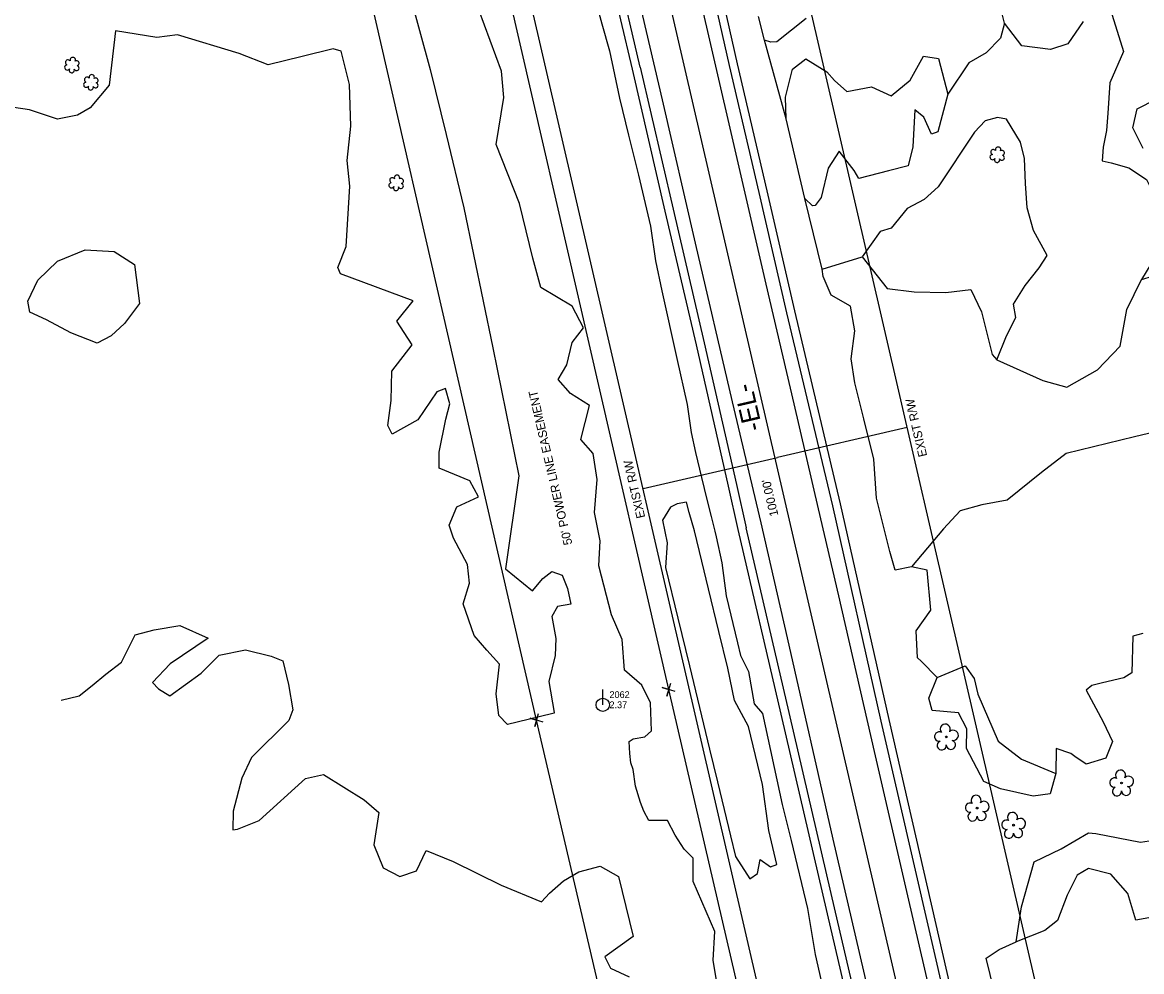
# Model space of a CAD drawing. Extents: x 3040896 to 3051146, y 687568 to 732976.
# Drawn here: x 3046065.2 to 3046478, y 710876.7 to 711226.8 of the extents above; entities that cross this region are included whole.
import ezdxf

# ---------------------------------------------------------------- set-up
doc = ezdxf.new("R2010")
doc.units = 0
for name, color, linetype in [('Exist Horizontal Alignment', 7, 'Continuous'), ('Exist Horizontal Alignment Direction Label', 7, 'Continuous'), ('Exist Property Corner CELL', 7, 'Continuous'), ('Exist Right of Way Easement Line', 7, 'Continuous'), ('Exist Right of Way Easement Line Text', 7, 'Continuous'), ('Exist Right of Way Line', 7, 'Continuous'), ('Exist Right of Way Line Text', 7, 'Continuous'), ('Exist Right of Way Width CELL', 7, 'Continuous'), ('Exist Roads EOP', 7, 'Continuous'), ('Exist Roads EOT', 7, 'Continuous'), ('Exist Utilities Power Pole CELL', 7, 'Continuous'), ('Exist Utilities Power Pole Cogo Elevation', 7, 'Continuous'), ('Exist Utilities Power Pole Cogo Number', 7, 'Continuous'), ('Exist Utilities Telephone UG Cable', 7, 'Continuous'), ('Exist Utilities Telephone UG FO', 7, 'Continuous'), ('Exist Vegetation Hedge Row', 7, 'Continuous'), ('Exist Vegetation Shrub CELL', 7, 'Continuous'), ('Exist Vegetation Tree CELL', 7, 'Continuous'), ('Exist Vegetation Woods Line', 7, 'Continuous')]:
    doc.layers.add(name, color=color, linetype=linetype)

# ---------------------------------------------------------------- blocks, each defined once
blk = doc.blocks.new('EXIST UTILITIES POWER POLE')
at = {"layer": 'Exist Utilities Power Pole CELL'}
for q in [(0, 0.1125), (0, 0)]:
    blk.add_line((0, 0), q, dxfattribs=at)
blk.add_circle((0, 0), 0.049, dxfattribs=at)

msp = doc.modelspace()

# ---------------------------------------------------------------- linework, layer by layer
at = {"layer": 'Exist Horizontal Alignment'}
msp.add_line((3046766.27, 709235.61), (3045901.56, 712973.77), dxfattribs=at)
at = {"layer": 'Exist Property Corner CELL'}
for p, q in [((3046303.59, 710980.75), (3046303.59, 710980.75)), ((3046254.87, 710969.48), (3046254.87, 710969.48))]:
    msp.add_line(p, q, dxfattribs=at)
for points in [[(3046305.98, 710980.04), (3046301.19, 710981.47), (3046303.59, 710980.75), (3046302.87, 710978.36), (3046304.31, 710983.15)], [(3046257.27, 710968.77), (3046252.48, 710970.2), (3046254.87, 710969.48), (3046254.16, 710967.09), (3046255.59, 710971.88)]]:
    msp.add_lwpolyline(points, dxfattribs=at)
at = {"layer": 'Exist Right of Way Easement Line'}
for points in [[(3047311.08, 706704.36), (3047238.47, 707011.6), (3047165.1, 707317.98), (3047091.74, 707623), (3047017.1, 707928.7), (3046944.37, 708234.99), (3046873.34, 708542.46), (3046800.68, 708848.44), (3046725.3, 709163.99), (3046654.17, 709471.68), (3046584.31, 709774.26), (3046514.1, 710076.47), (3046443.92, 710377.63), (3046373.52, 710680.16), (3046303.59, 710980.75), (3046233.77, 711284.19), (3046162.88, 711585.07), (3046091.66, 711887.82), (3046022.74, 712188.37), (3045953.13, 712491.09)], [(3047262.41, 706692.92), (3047189.83, 707000.03), (3047116.48, 707306.32), (3047043.15, 707611.22), (3046968.48, 707916.99), (3046895.68, 708223.59), (3046824.66, 708531.06), (3046752.04, 708836.86), (3046676.62, 709152.56), (3046605.45, 709460.43), (3046535.6, 709762.97), (3046465.4, 710065.14), (3046395.22, 710366.28), (3046324.82, 710668.82), (3046254.87, 710969.48), (3046185.08, 711272.85), (3046114.21, 711573.61), (3046042.96, 711876.5), (3045974.01, 712177.18), (3045904.41, 712479.85)]]:
    msp.add_lwpolyline(points, dxfattribs=at)
at = {"layer": 'Exist Right of Way Line'}
for p, q in [((3046814.98, 709246.88), (3045950.27, 712985.04)), ((3046717.56, 709224.35), (3045852.84, 712962.5))]:
    msp.add_line(p, q, dxfattribs=at)
at = {"layer": 'Exist Right of Way Width CELL'}
for p in [(3046391.54, 711077.44), (3046294.11, 711054.9)]:
    msp.add_line(p, (3046343.69, 711066.37), dxfattribs=at)
at = {"layer": 'Exist Roads EOP'}
for points in [[(3046364.05, 711048.52), (3046347.1, 711119.73), (3046336.91, 711164.01), (3046326.04, 711210.89), (3046313.91, 711264.41), (3046303.56, 711308.86), (3046291.36, 711362.53), (3046280.63, 711408.82), (3046269.52, 711455.57), (3046257.4, 711508), (3046246.92, 711553.41)], [(3046293.09, 711210.25), (3046284.51, 711246.8), (3046278.84, 711271.12), (3046272.6, 711298.14), (3046266.98, 711323.46), (3046259.37, 711356.96), (3046252.88, 711384.03), (3046244.09, 711422.28), (3046235.74, 711458.88), (3046226.52, 711499.27), (3046215.63, 711545.29)], [(3046293.09, 711210.25), (3046305.24, 711157.9), (3046316.69, 711108.57), (3046328.51, 711056.37), (3046332.17, 711040.44)], [(3046473.53, 710571.76), (3046452.28, 710663.49), (3046431.6, 710753.45), (3046406.09, 710863.92), (3046381.92, 710969.08), (3046364.05, 711048.52)], [(3046442.38, 710563.43), (3046425.99, 710635.1), (3046409.54, 710706.32), (3046396.7, 710761.72), (3046381.06, 710830.14), (3046365.04, 710898.65), (3046347.95, 710972.32), (3046332.17, 711040.44)]]:
    msp.add_lwpolyline(points, dxfattribs=at)
at = {"layer": 'Exist Roads EOT'}
for points in [[(3046358.79, 711047.42), (3046349.78, 711086.11), (3046339.51, 711130.21), (3046327.36, 711183.05), (3046314.21, 711240.08), (3046300.98, 711298.33), (3046287.15, 711357.11), (3046273.07, 711417.59), (3046262.72, 711462.61), (3046252.25, 711509.28), (3046242.2, 711552.73)], [(3046337.71, 711042.18), (3046327.13, 711086.83), (3046313.42, 711145.42), (3046301.24, 711198.3), (3046289.53, 711248.76), (3046278.95, 711294.6), (3046267.98, 711342.53), (3046254.89, 711399.27), (3046243.21, 711449.7), (3046234.47, 711488.03), (3046225.02, 711529.62), (3046220.95, 711547.38)], [(3046468.72, 710570.26), (3046452.54, 710640.2), (3046440.13, 710694.83), (3046428.86, 710743.3), (3046415.38, 710802.75), (3046402.33, 710859.03), (3046391.71, 710904.72), (3046379.45, 710957.93), (3046366.28, 711015.26), (3046358.79, 711047.42)], [(3046447.35, 710565.4), (3046431.22, 710635.91), (3046412.13, 710718.83), (3046397.3, 710782.98), (3046381.17, 710852.52), (3046364.22, 710925.6), (3046347.35, 710999.78), (3046337.71, 711042.18)]]:
    msp.add_lwpolyline(points, dxfattribs=at)
at = {"layer": 'Exist Utilities Telephone UG Cable'}
for points in [[(3046290.17, 711209.56), (3046281.59, 711246.11), (3046275.92, 711270.44), (3046269.68, 711297.48), (3046264.05, 711322.8), (3046256.45, 711356.28), (3046249.96, 711383.34), (3046241.17, 711421.61), (3046232.82, 711458.21), (3046223.6, 711498.59), (3046212.71, 711544.6)], [(3046329.24, 711039.77), (3046325.59, 711055.7), (3046313.77, 711107.9), (3046302.32, 711157.22), (3046290.17, 711209.57)], [(3046439.46, 710562.76), (3046423.06, 710634.43), (3046406.62, 710705.65), (3046393.77, 710761.05), (3046378.14, 710829.47), (3046362.12, 710897.97), (3046345.02, 710971.64), (3046329.24, 711039.76)]]:
    msp.add_lwpolyline(points, dxfattribs=at)
at = {"layer": 'Exist Utilities Telephone UG FO'}
for points in [[(3046366.96, 711049.21), (3046350.02, 711120.41), (3046339.83, 711164.68), (3046328.97, 711211.56), (3046316.83, 711265.09), (3046306.49, 711309.53), (3046294.28, 711363.2), (3046283.56, 711409.51), (3046272.44, 711456.25), (3046260.32, 711508.68), (3046249.84, 711554.08)], [(3046476.45, 710572.44), (3046455.2, 710664.16), (3046434.53, 710754.12), (3046409.01, 710864.6), (3046384.85, 710969.75), (3046366.97, 711049.18)]]:
    msp.add_lwpolyline(points, dxfattribs=at)
at = {"layer": 'Exist Vegetation Hedge Row'}
for points in [[(3046147.99, 711497.17), (3046156.01, 711459.84), (3046158.56, 711435.58), (3046177.64, 711390.63), (3046181.11, 711355.94), (3046187.41, 711329.7), (3046186.06, 711297.01), (3046188.79, 711282.47), (3046192.12, 711269.57), (3046204.57, 711249.98), (3046215.58, 711209.42), (3046221.49, 711185.5), (3046228.04, 711158.47), (3046238.66, 711106.8), (3046248.35, 711059.59), (3046243.4, 711025.29), (3046253.39, 711017.17)], [(3046277.79, 711026.36), (3046278.35, 711035.63), (3046276.21, 711046.08), (3046277.16, 711058.18), (3046275.72, 711067.78), (3046271.11, 711072.99), (3046274.38, 711085.47), (3046267.38, 711089.88), (3046262.84, 711095.06), (3046265.94, 711100.47), (3046267.98, 711108.78), (3046272.15, 711114.2), (3046268, 711122.1), (3046256.4, 711129.03), (3046253.49, 711139.89), (3046248.57, 711159.98), (3046239.99, 711181.82), (3046242.72, 711199.16), (3046241.9, 711208.8), (3046231.42, 711237.17)], [(3046276, 711237.16), (3046278.89, 711226.33), (3046281.78, 711216.27), (3046285.43, 711198.91), (3046288.79, 711185.25), (3046292.47, 711170.4), (3046296.85, 711151.66), (3046298.75, 711138.91), (3046301, 711127.79), (3046306.56, 711102.84), (3046310.4, 711085.84), (3046311.83, 711075.53), (3046313.39, 711068.23), (3046315.67, 711058.99), (3046317.68, 711050.88), (3046319.23, 711044.59), (3046320.6, 711039.11), (3046321.1, 711037.08)], [(3046466.44, 711231.38), (3046466.44, 711231.38), (3046471.29, 711216.07), (3046466.23, 711204.47), (3046465.55, 711193.27), (3046465.02, 711186.99), (3046463.84, 711180.84), (3046463.43, 711175.76), (3046466.71, 711175.01), (3046473.25, 711173.14), (3046479.8, 711168.83), (3046483.53, 711161.18), (3046485.49, 711154.9), (3046485.13, 711143.86), (3046477.9, 711131.95)], [(3046427.43, 711226.5), (3046425.92, 711220.94), (3046420.65, 711215.55), (3046414.23, 711211.87), (3046406.47, 711200.32)], [(3046227.8, 711012.35), (3046230.12, 711019.97), (3046229.32, 711026.89), (3046224.19, 711036.56), (3046222.66, 711041.34), (3046225.49, 711048.12), (3046233.45, 711051.88), (3046230.24, 711057.73), (3046218.86, 711062.35), (3046218.9, 711068.31), (3046221.42, 711080.44), (3046222.9, 711086.1), (3046221.3, 711091.83), (3046218.02, 711090.5), (3046211.06, 711080.28), (3046201.61, 711074.95), (3046199.94, 711078.1), (3046201.24, 711087.4), (3046201.47, 711098.21), (3046209.01, 711107.89), (3046206.04, 711112.39), (3046203.33, 711116.67), (3046209.32, 711124.09), (3046182.53, 711134.12), (3046181.51, 711136.37), (3046184.66, 711144.19), (3046186, 711166.39), (3046184.96, 711175.88), (3046186.34, 711188.56), (3046185.83, 711203.93), (3046182.82, 711216.18), (3046179.84, 711217.1), (3046168.4, 711214.27), (3046155.9, 711211.19), (3046145.21, 711215.29), (3046122.47, 711222.23), (3046114.79, 711221.22), (3046099.52, 711223.64), (3046097.24, 711203.65), (3046090.17, 711195.29), (3046085.55, 711192.59), (3046078.18, 711191.14), (3046067.84, 711194.54), (3046058.69, 711195.95)], [(3046346.87, 711191.25), (3046338.85, 711220.3)], [(3046424.54, 711102.39), (3046428.16, 711111.18), (3046431.52, 711117.96), (3046430.77, 711122.87), (3046435.04, 711129.82), (3046440.18, 711136.32), (3046443.15, 711140.85), (3046438.08, 711150.07), (3046435.76, 711158.41), (3046435.2, 711167.44), (3046434.83, 711176.66), (3046433.34, 711182.67), (3046428.1, 711191.09), (3046424.82, 711191.68), (3046420.29, 711190.56), (3046416.39, 711186.3), (3046402.93, 711166.2), (3046397.83, 711161.44), (3046391.45, 711158.19), (3046385.63, 711150.86), (3046381.57, 711149.74), (3046374.86, 711140.28)], [(3046360.12, 711135.75), (3046353.82, 711161.88)], [(3046092.82, 711108.45), (3046083.09, 711112.29), (3046074.09, 711117.06), (3046067.99, 711119.91), (3046067.22, 711124), (3046070.87, 711131.69), (3046078.11, 711138.78), (3046088.34, 711142.94), (3046099.1, 711142.34), (3046106.51, 711137.52), (3046108.45, 711123.09), (3046102.87, 711115.73), (3046097.99, 711111.23), (3046092.82, 711108.45)], [(3046301.25, 711043.18), (3046303.05, 711034.84), (3046302.44, 711025.7), (3046306.94, 711007.07), (3046311.2, 710989.45), (3046318.6, 710958.79), (3046321.53, 710946.7), (3046323.98, 710936.53), (3046326.34, 710926.77), (3046328.19, 710919.12), (3046333.48, 710910.93), (3046336.34, 710912.84), (3046337.26, 710918.05), (3046341.15, 710915.41), (3046343.47, 710916.19), (3046342.48, 710920.36), (3046340.47, 710928.7), (3046338.14, 710945.75), (3046332.95, 710967.15), (3046327.79, 710976.73), (3046325.32, 710988.6), (3046322.05, 711002.15), (3046318.23, 711017.95), (3046315.79, 711028.06), (3046313.08, 711039.27), (3046311.06, 711046.04), (3046310.13, 711049.87), (3046306.67, 711049.23), (3046304.19, 711048.01), (3046301.25, 711043.18)], [(3046321.1, 711037.08), (3046323.1, 711027.43), (3046324.77, 711015.31), (3046328.95, 710997.98), (3046330.08, 710993.32), (3046332.94, 710987.39), (3046335.14, 710975.49), (3046338.16, 710971.85), (3046345.45, 710938.38), (3046348.67, 710925.05), (3046354.73, 710899.96), (3046357.63, 710883.08), (3046362.26, 710862.51)], [(3046253.39, 711017.17), (3046257.2, 711021.73), (3046260.51, 711024.3), (3046264.23, 711022.87), (3046266.24, 711018), (3046267.46, 711012.27), (3046262.55, 711011.41), (3046260.48, 711007.71), (3046261.93, 710999.52), (3046261.75, 710993.3), (3046259.35, 710983.66), (3046261.28, 710972.3), (3046261.35, 710971.99)], [(3046322.89, 710863.06), (3046319.96, 710880.98), (3046320.61, 710891.49), (3046312.53, 710909.95), (3046312.64, 710918.56), (3046309.22, 710921.93), (3046305.93, 710927.07), (3046303.08, 710932.46), (3046296.27, 710932.41), (3046294.39, 710935.86), (3046293.15, 710939.04), (3046291.31, 710945.12), (3046290.41, 710951.3), (3046289.62, 710953.71), (3046289.24, 710957.17), (3046288.95, 710961.54), (3046290.46, 710962.61), (3046294.79, 710963.31), (3046297.27, 710965.56), (3046296.88, 710975.85), (3046293.65, 710982.31), (3046287.26, 710987.87), (3046286.46, 710999.2), (3046282.44, 711008.28), (3046277.79, 711026.36)], [(3046396.64, 710991.18), (3046395.33, 710992.5), (3046394.88, 711002.37), (3046400.27, 711010), (3046398.88, 711024.76), (3046393.06, 711026)], [(3046261.35, 710971.99), (3046255.75, 710970.64), (3046244.1, 710967.85), (3046240.94, 710971.22), (3046239.89, 710979.13), (3046241.12, 710990.13), (3046236.52, 710995.27), (3046231.87, 711000.65), (3046227.8, 711012.35)], [(3046079.57, 710976.79), (3046086.16, 710978.39), (3046090.94, 710982.29), (3046096.03, 710986.43), (3046101.8, 710990.85), (3046106.76, 711000.97), (3046113.85, 711002.77), (3046123.3, 711004.42), (3046133.68, 710999.67), (3046119.74, 710990.28), (3046113.18, 710983.33), (3046115.36, 710981.02), (3046119.59, 710978.45), (3046131.16, 710986.74), (3046137.75, 710993.39), (3046147.55, 710995.35), (3046157.02, 710993.11), (3046161.27, 710991.3), (3046163.37, 710982.59), (3046165.01, 710973.31), (3046163.49, 710969.31)], [(3046478.37, 711001.47), (3046474.73, 711000.47), (3046474.32, 710986.88), (3046471.45, 710985.08), (3046463.53, 710983.16), (3046459.65, 710982.23), (3046457.51, 710980.56), (3046463.79, 710968.8), (3046467.29, 710961.57), (3046464.76, 710955.41), (3046457.52, 710953.18), (3046453.32, 710956), (3046451.89, 710957.14), (3046446.46, 710959.05)], [(3046402.62, 710985.18), (3046396.64, 710991.18)], [(3046163.49, 710969.31), (3046149.68, 710955.72), (3046146.13, 710948), (3046143, 710935.91), (3046142.78, 710929.06), (3046144.51, 710929.24), (3046152.48, 710932.42), (3046169.62, 710947.95), (3046176.24, 710949.37), (3046191.26, 710940.02), (3046196.63, 710935.36), (3046194.87, 710923.42), (3046198.23, 710914.93), (3046204.43, 710911.84), (3046210.53, 710913.83), (3046214.16, 710921.42), (3046224.07, 710917.29), (3046241.84, 710908.57), (3046256.6, 710902.4), (3046259.62, 710905.61), (3046264.8, 710910.17), (3046270.44, 710913.55), (3046278.31, 710915.63), (3046285.11, 710911.83), (3046290.47, 710889.62), (3046279.98, 710882.22), (3046282.1, 710877.97), (3046288.96, 710874.81)], [(3046446.46, 710959.05), (3046446.34, 710949.79)], [(3046426.53, 710857.57), (3046420.7, 710881.69), (3046425.42, 710884.87), (3046431.69, 710887.65)]]:
    msp.add_lwpolyline(points, dxfattribs=at)
at = {"layer": 'Exist Vegetation Shrub CELL'}
for p, q in [((3046083.55, 711210.88), (3046083.55, 711210.88)), ((3046090.55, 711204.52), (3046090.55, 711204.52)), ((3046424.8, 711177.81), (3046424.8, 711177.81)), ((3046203.14, 711167.43), (3046203.14, 711167.43))]:
    msp.add_line(p, q, dxfattribs=at)
for centre, radius, start, end in [((3046082.07, 711212.01), 0.968, 35.8908, 245.4216), ((3046083.78, 711212.92), 0.99, 334.8391, 200.4717), ((3046085.22, 711211.75), 0.929, 284.4567, 126.0861), ((3046081.75, 711210.18), 0.955, 95.1099, 327.9534), ((3046083.42, 711209.2), 0.984, 151.2797, 21.387), ((3046085.19, 711209.96), 0.937, 204.9913, 73.4601), ((3046088.75, 711203.82), 0.955, 95.1099, 327.9534), ((3046089.07, 711205.65), 0.968, 35.8908, 245.4216), ((3046090.78, 711206.56), 0.99, 334.8391, 200.4717), ((3046092.19, 711203.59), 0.937, 204.9913, 73.4601), ((3046092.22, 711205.39), 0.929, 284.4567, 126.0861), ((3046090.42, 711202.84), 0.984, 151.2797, 21.387), ((3046423.32, 711178.94), 0.968, 35.8908, 245.4216), ((3046425.03, 711179.85), 0.99, 334.8391, 200.4717), ((3046426.47, 711178.68), 0.929, 284.4567, 126.0861), ((3046423, 711177.11), 0.955, 95.1099, 327.9534), ((3046424.67, 711176.13), 0.984, 151.2797, 21.387), ((3046426.44, 711176.88), 0.937, 204.9913, 73.4601), ((3046201.34, 711166.73), 0.955, 95.1099, 327.9534), ((3046201.65, 711168.56), 0.968, 35.8908, 245.4216), ((3046203.37, 711169.48), 0.99, 334.8391, 200.4717), ((3046204.77, 711166.51), 0.937, 204.9913, 73.4601), ((3046204.81, 711168.3), 0.929, 284.4567, 126.0861), ((3046203.01, 711165.75), 0.984, 151.2797, 21.387)]:
    msp.add_arc(centre, radius, start, end, dxfattribs=at)
at = {"layer": 'Exist Vegetation Tree CELL'}
for p, q in [((3046405.95, 710963.26), (3046405.95, 710963.26)), ((3046470.58, 710946.29), (3046470.58, 710946.29)), ((3046417.29, 710937.04), (3046417.29, 710937.04)), ((3046430.74, 710930.72), (3046430.74, 710930.72))]:
    msp.add_line(p, q, dxfattribs=at)
for centre in [(3046405.95, 710963.26), (3046470.58, 710946.29), (3046417.29, 710937.04), (3046430.74, 710930.72)]:
    msp.add_circle(centre, 0.326, dxfattribs=at)
for centre, radius, start, end in [((3046403.35, 710963.41), 1.73, 62.6636, 279.3457), ((3046405.57, 710966.13), 1.86, 330.1651, 219.7134), ((3046408.5, 710963.85), 1.9, 257.1011, 134.1999), ((3046404.25, 710960.14), 1.69, 111.5671, 6.231), ((3046407.63, 710960.36), 1.7, 181.2822, 74.56), ((3046470.19, 710949.17), 1.86, 330.1651, 219.7134), ((3046473.13, 710946.88), 1.9, 257.1011, 134.1999), ((3046467.97, 710946.45), 1.73, 62.6636, 279.3457), ((3046468.87, 710943.17), 1.69, 111.5671, 6.231), ((3046472.25, 710943.39), 1.7, 181.2822, 74.56), ((3046416.91, 710939.91), 1.86, 330.1651, 219.7134), ((3046414.69, 710937.19), 1.73, 62.6636, 279.3457), ((3046419.84, 710937.63), 1.9, 257.1011, 134.1999), ((3046415.59, 710933.92), 1.69, 111.5671, 6.231), ((3046418.97, 710934.14), 1.7, 181.2822, 74.56), ((3046428.13, 710930.87), 1.73, 62.6636, 279.3457), ((3046430.35, 710933.59), 1.86, 330.1651, 219.7134), ((3046433.28, 710931.31), 1.9, 257.1011, 134.1999), ((3046429.03, 710927.6), 1.69, 111.5671, 6.231), ((3046432.41, 710927.82), 1.7, 181.2822, 74.56)]:
    msp.add_arc(centre, radius, start, end, dxfattribs=at)
at = {"layer": 'Exist Vegetation Woods Line'}
for points in [[(3046456.37, 711227.12), (3046450.79, 711218.9), (3046444.34, 711216.77), (3046433.77, 711218.18), (3046427.43, 711226.5), (3046424.71, 711237.52)], [(3046338.85, 711220.3), (3046336.72, 711228.94)], [(3046354.32, 711228.22), (3046343.42, 711219.68), (3046341.18, 711219.51), (3046338.85, 711220.3)], [(3046353.82, 711161.88), (3046346.87, 711191.25), (3046346.63, 711199.26), (3046349.25, 711209.59), (3046354.19, 711213.41), (3046361.92, 711208.52), (3046364.67, 711205.42), (3046369.22, 711201.38), (3046378.3, 711203.05), (3046385.66, 711199.78), (3046392.65, 711205.49), (3046397.56, 711214.32), (3046403.08, 711213.48), (3046406.47, 711200.32), (3046402.78, 711186.47), (3046400.42, 711185.53), (3046397.63, 711191.86), (3046394.39, 711194.61), (3046393.58, 711180.89), (3046391.85, 711173.9), (3046384.63, 711172), (3046373.63, 711169.28), (3046372.02, 711172.16), (3046366.42, 711179.26), (3046362.4, 711173.02), (3046359.82, 711162.24), (3046357.55, 711159.27), (3046356.65, 711159.13), (3046353.82, 711161.88)], [(3046478.57, 711180.34), (3046474.77, 711187.89), (3046476.29, 711194.94), (3046483.39, 711198.46)], [(3046380.24, 711051.39), (3046379.19, 711065.73), (3046375.53, 711080.55), (3046372.22, 711093.92), (3046370.86, 711102.76), (3046372.26, 711113.03), (3046370.55, 711122.12), (3046363.54, 711126.25), (3046360.47, 711133.04), (3046360.12, 711135.75), (3046374.86, 711140.28), (3046384.11, 711128.71), (3046394.14, 711127.4), (3046405.73, 711127.21), (3046415, 711128.31), (3046418.95, 711120.06), (3046422.86, 711104.29), (3046424.54, 711102.39), (3046441.54, 711094.78), (3046450.36, 711092.26), (3046461.7, 711098.71), (3046470.02, 711107.35), (3046472.57, 711120.92), (3046477.9, 711131.95), (3046481.93, 711133.21)], [(3046483.1, 711075.8), (3046475.36, 711073.93), (3046450.09, 711067.82), (3046441.09, 711060.79), (3046428.42, 711050.61), (3046419, 711048.9), (3046411, 711046.61), (3046404.94, 711040.08), (3046393.06, 711026)], [(3046387.11, 711024.77), (3046385.11, 711031.7), (3046380.24, 711051.39)], [(3046393.06, 711026), (3046387.11, 711024.77)], [(3046402.62, 710985.18), (3046412.92, 710989.51), (3046416.19, 710984.79), (3046417.57, 710979.08), (3046425.09, 710961.73), (3046433.71, 710955.06), (3046446.34, 710949.79)], [(3046446.34, 710949.79), (3046444.19, 710942.27), (3046438, 710941.38), (3046425.92, 710944.15), (3046419.82, 710946.78), (3046413.43, 710958.96), (3046413.55, 710966.31), (3046410.41, 710972.1), (3046400.75, 710973.07), (3046399.54, 710977.6), (3046402.62, 710985.18)], [(3046477.56, 710924.42), (3046488.76, 710926.13), (3046498.64, 710927.97), (3046508.61, 710927.77), (3046511.66, 710924.05), (3046509.22, 710913.48), (3046503.34, 710899.14), (3046496.65, 710898.62), (3046484.69, 710897.29), (3046475.81, 710895.66), (3046472.86, 710905.48), (3046466.62, 710912.71), (3046458.32, 710914.74), (3046454.23, 710912.24), (3046450.46, 710904.89), (3046446.95, 710895.54), (3046442.3, 710891.89), (3046431.69, 710887.65)], [(3046433.6, 710900.52), (3046433.62, 710900.65), (3046438.34, 710917.16), (3046448.3, 710922.03), (3046458.41, 710927.86), (3046461.04, 710927.65), (3046477.56, 710924.42)], [(3046431.69, 710887.65), (3046433.62, 710900.65)]]:
    msp.add_lwpolyline(points, dxfattribs=at)

# ---------------------------------------------------------------- block references
at = {"layer": 'Exist Utilities Power Pole CELL', "xscale": 50, "yscale": 50}
msp.add_blockref('EXIST UTILITIES POWER POLE', (3046279.23, 710975.12), dxfattribs=at)

# ---------------------------------------------------------------- texts
at = {"layer": 'Exist Horizontal Alignment Direction Label'}
msp.add_text('-EL-', height=7, rotation=103.0246, dxfattribs=at).set_placement((3046338.19, 711076.87))
at = {"layer": 'Exist Right of Way Easement Line Text'}
msp.add_text("50' POWER LINE EASEMENT", height=3.2, rotation=102.9873, dxfattribs=at).set_placement((3046268.05, 711034.45))
at = {"layer": 'Exist Right of Way Line Text'}
for p in [(3046398.89, 711066.96), (3046294.92, 711044.3)]:
    msp.add_text('EXIST R/W', height=3.2, rotation=103.0246, dxfattribs=at).set_placement(p)
at = {"layer": 'Exist Right of Way Width CELL'}
msp.add_text("100.00'", height=3.2, rotation=103.0246, dxfattribs=at).set_placement((3046344.05, 711045.03))
at = {"layer": 'Exist Utilities Power Pole Cogo Elevation'}
msp.add_text('2.37', height=2.5, dxfattribs=at).set_placement((3046281.73, 710973.87))
at = {"layer": 'Exist Utilities Power Pole Cogo Number'}
msp.add_text('2062', height=2.5, dxfattribs=at).set_placement((3046281.73, 710977.62))

doc.saveas('drawing.dxf')
